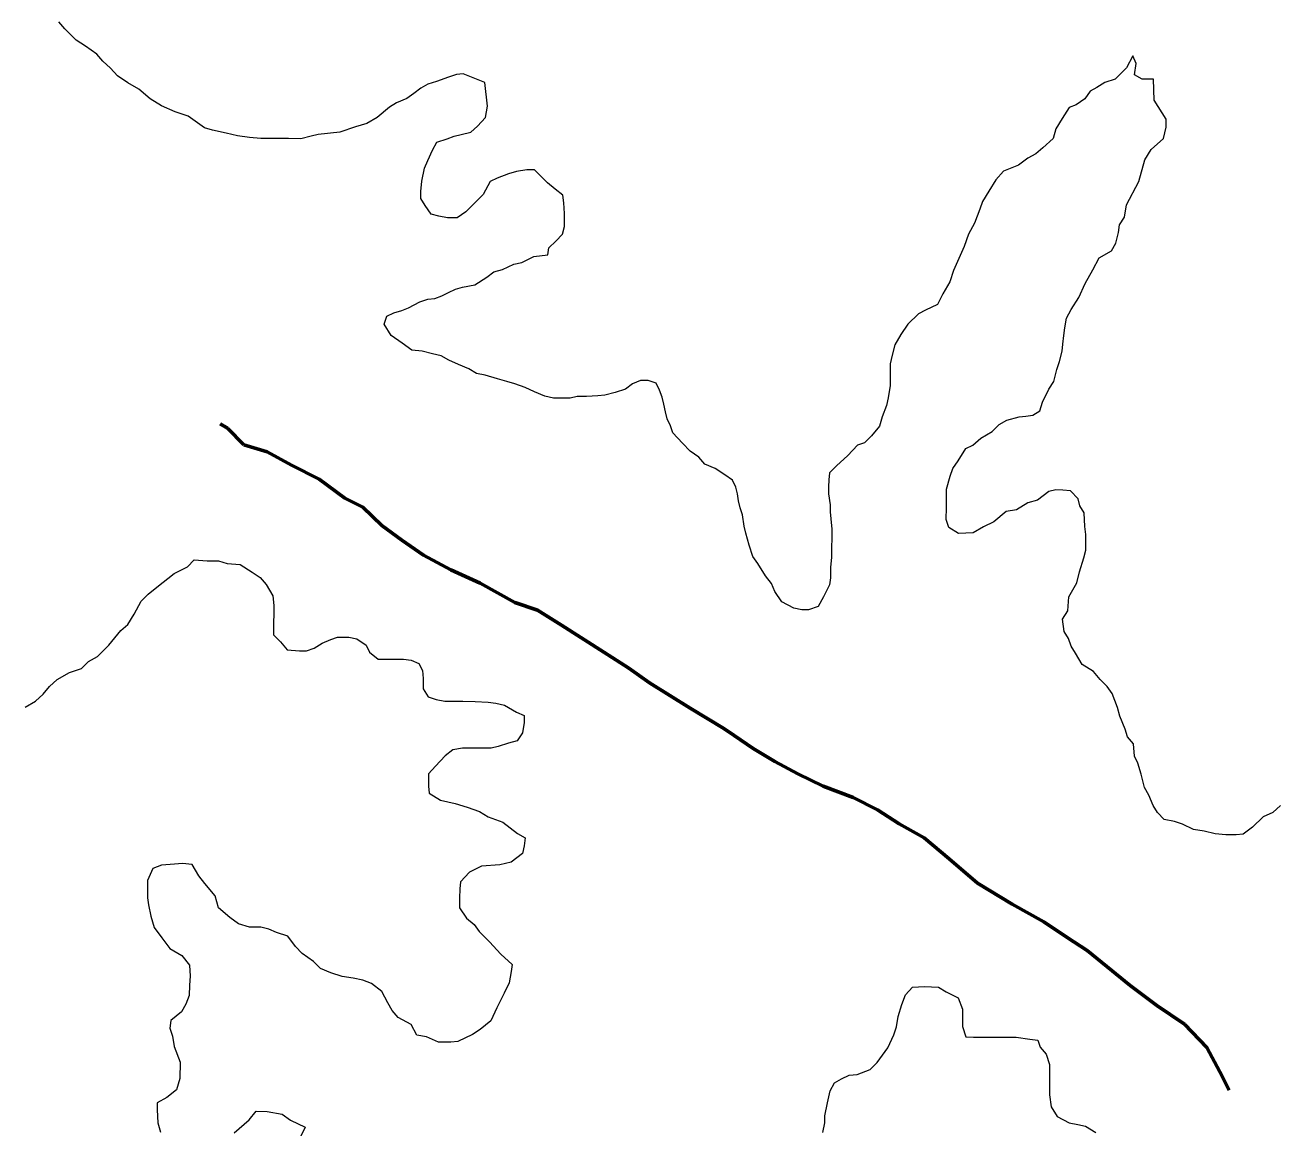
# Model space of a CAD drawing. Extents: x -1643653 to 4543381, y 1624270 to 13878484.
# Drawn here: x 624271 to 627885, y 8940221 to 8943403 of the extents above; entities that cross this region are included whole.
import ezdxf

# ---------------------------------------------------------------- set-up
doc = ezdxf.new("R2010")
doc.units = 0
doc.header["$LTSCALE"] = 200
doc.linetypes.add('LONG_DASH_SHORT_DASH', pattern=[9.9, 6, -1.2, 1.5, -1.2])
for name, color, linetype, lineweight in [('1', 7, 'Continuous', 13), ('25', 7, 'Continuous', 13), ('7', 7, 'LONG_DASH_SHORT_DASH', 60)]:
    doc.layers.add(name, color=color, linetype=linetype, lineweight=lineweight)

msp = doc.modelspace()

# ---------------------------------------------------------------- linework, layer by layer
at = {"layer": '1', "lineweight": 25}
msp.add_spline([(814781, 9009175.5), (814787.2, 9009173.4), (814796.9, 9009173.4), (814799.4, 9009172.4), (814805.1, 9009174.5), (814805.6, 9009176.5), (814811.7, 9009179.5), (814811.7, 9009179.5), (814801.5, 9009181), (814790.7, 9009181.5), (814784.1, 9009183.1), (814777.4, 9009185.1), (814778.4, 9009175.5)], degree=3, dxfattribs=at)
at = {"layer": '25'}
for points in [[(625597.2, 8943236.9), (625534.8, 8943262.3), (625514.8, 8943260), (625492.2, 8943252.6), (625457.1, 8943240.3), (625432.1, 8943233), (625412, 8943220.6), (625391.8, 8943205.7), (625371.7, 8943190.8), (625341.6, 8943178.5), (625321.5, 8943166.1), (625286.3, 8943136.3), (625256.1, 8943119), (625223.5, 8943109.2), (625178.4, 8943094.4), (625115.8, 8943087.3), (625095.8, 8943082.5), (625065.7, 8943075.2), (625030.7, 8943075.4), (625000.7, 8943075.6), (624970.7, 8943075.8), (624950.7, 8943075.9), (624918.2, 8943078.6), (624883.2, 8943083.9), (624850.7, 8943091.6), (624810.8, 8943099.4), (624788.3, 8943107), (624741.1, 8943139.9), (624703.6, 8943152.7), (624663.8, 8943170.4), (624631.4, 8943190.7), (624599.1, 8943218.4), (624566.7, 8943236.2), (624536.8, 8943256.4), (624517, 8943279.1), (624494.7, 8943299.2), (624477.3, 8943319.4), (624445, 8943342.1), (624417.6, 8943359.8), (624385.3, 8943392.6), (624368, 8943412.7)], [(627527.6, 8943186.6), (627525.6, 8943246.7), (627493.1, 8943246.9), (627470.7, 8943259.5), (627475.9, 8943292), (627466.1, 8943314.6), (627448.3, 8943279.7), (627415.6, 8943247.4), (627385.5, 8943237.6), (627362.8, 8943222.7), (627342.8, 8943212.8), (627327.6, 8943190.4), (627302.4, 8943173), (627282.4, 8943165.6), (627262.1, 8943133.2), (627244.4, 8943103.3), (627236.7, 8943075.8), (627206.4, 8943048.5), (627186.3, 8943031.1), (627163.7, 8943018.7), (627136, 8942998.9), (627093.4, 8942981.6), (627070.7, 8942956.7), (627050.4, 8942924.3), (627032.7, 8942894.4), (627025, 8942871.9), (627009.7, 8942832), (626992, 8942799.6), (626979.2, 8942764.6), (626963.9, 8942729.6), (626948.6, 8942694.7), (626938.4, 8942662.2), (626918.1, 8942627.3), (626902.9, 8942597.3), (626867.7, 8942580.1), (626847.7, 8942570.2), (626817.4, 8942540.3), (626797.2, 8942510.4), (626779.4, 8942480.5), (626771.7, 8942450.5), (626766.5, 8942425.5), (626766.3, 8942395.5), (626766, 8942362.9), (626760.8, 8942327.9), (626755.6, 8942305.4), (626742.8, 8942272.9), (626735.1, 8942245.5), (626712.4, 8942218.1), (626692.2, 8942198.2), (626672.2, 8942190.8), (626644.5, 8942160.9), (626611.7, 8942131.1), (626591.6, 8942111.2), (626588.9, 8942091.2), (626588.7, 8942071.2), (626588.6, 8942051.2), (626593.3, 8942018.6), (626593.2, 8941998.6), (626595.5, 8941978.5), (626597.8, 8941948.4), (626597.6, 8941925.9), (626597.4, 8941893.4), (626597.2, 8941868.3), (626594.5, 8941838.3), (626594.2, 8941808.3), (626591.6, 8941788.3), (626573.8, 8941753.3), (626558.6, 8941725.9), (626531, 8941716.1), (626511, 8941716.2), (626488.5, 8941721.3), (626453.7, 8941739.1), (626433.9, 8941769.3), (626424, 8941791.9), (626406.7, 8941814.5), (626384.5, 8941849.7), (626369.6, 8941869.8), (626359.9, 8941902.5), (626350.1, 8941937.6), (626345.3, 8941957.6), (626340.5, 8941990.2), (626333.2, 8942010.3), (626328.3, 8942030.3), (626326, 8942050.4), (626321.1, 8942070.4), (626311.3, 8942090.6), (626288.9, 8942105.7), (626261.5, 8942123.4), (626231.6, 8942136.1), (626214.2, 8942156.3), (626189.3, 8942174), (626167, 8942196.7), (626139.7, 8942226.9), (626132.4, 8942246.9), (626122.5, 8942267), (626117.7, 8942287.1), (626112.8, 8942309.7), (626108, 8942329.7), (626100.6, 8942349.8), (626090.8, 8942369.9), (626068.3, 8942377.6)], [(626068.3, 8942377.6), (626045.8, 8942377.7), (626023.2, 8942367.8), (626003.1, 8942352.9), (625973, 8942343.1), (625943, 8942335.8), (625922.9, 8942333.4), (625890.4, 8942331.2), (625862.9, 8942331.3), (625842.8, 8942326.5), (625815.3, 8942326.7), (625795.3, 8942326.8), (625770.4, 8942332), (625740.5, 8942344.7), (625713, 8942357.4), (625683.1, 8942367.6), (625660.6, 8942375.2), (625633.2, 8942382.9), (625598.2, 8942393.2), (625573.3, 8942398.3), (625550.9, 8942411), (625521, 8942423.7), (625493.5, 8942436.4), (625471.1, 8942449.1), (625446.2, 8942454.3), (625416.2, 8942462), (625386.2, 8942464.7), (625358.8, 8942484.9), (625326.5, 8942507.6), (625306.7, 8942540.3), (625314.4, 8942562.8), (625334.5, 8942572.7), (625357.1, 8942580), (625377.1, 8942587.4), (625409.8, 8942604.7), (625432.3, 8942612.1), (625452.4, 8942614.5), (625472.4, 8942621.8), (625492.5, 8942631.7), (625512.6, 8942641.6), (625532.7, 8942646.5), (625567.7, 8942653.8), (625602.9, 8942676.1), (625623, 8942690.9), (625648.1, 8942698.3), (625680.7, 8942713.1), (625703.3, 8942717.9), (625738.4, 8942735.2), (625778.5, 8942740), (625781.1, 8942760), (625801.3, 8942779.9), (625821.4, 8942799.8), (625826.6, 8942822.3), (625826.9, 8942859.8), (625824.6, 8942889.9), (625822.3, 8942912.4), (625799.9, 8942930.1), (625777.6, 8942947.8), (625740.3, 8942985.6), (625717.8, 8942985.7), (625687.8, 8942980.9), (625665.2, 8942973.6), (625632.6, 8942961.2), (625612.5, 8942951.4), (625592.2, 8942914), (625564.5, 8942886.6), (625541.8, 8942864.2), (625516.7, 8942846.9), (625489.2, 8942847.1), (625464.2, 8942852.2), (625441.7, 8942857.4), (625424.4, 8942882.5), (625412, 8942902.6), (625412.2, 8942922.7), (625414.9, 8942952.7), (625422.7, 8942990.2), (625432.9, 8943012.7), (625445.6, 8943042.6), (625458.3, 8943065.1), (625488.4, 8943074.9), (625508.5, 8943082.2), (625528.5, 8943087.1), (625556.1, 8943094.4), (625576.2, 8943111.8), (625598.9, 8943136.7), (625604.2, 8943169.2), (625597.2, 8943236.9)], [(627158, 8942275.2), (627178.1, 8942277.6), (627198.2, 8942290), (627205.9, 8942314.9), (627223.7, 8942352.4), (627238.8, 8942374.8), (627246.6, 8942409.8), (627254.3, 8942432.3), (627262, 8942462.3), (627264.7, 8942482.3), (627267.3, 8942507.3), (627270, 8942529.8), (627275.2, 8942557.3), (627287.9, 8942582.3), (627310.7, 8942617.2), (627328.5, 8942657.1), (627351.3, 8942697), (627369.1, 8942732), (627404.3, 8942751.8), (627417, 8942774.2), (627424.7, 8942804.2), (627427.4, 8942826.7), (627442.5, 8942849.1), (627447.8, 8942884.2), (627483.3, 8942951.5), (627501.3, 8943014), (627519.1, 8943043.9), (627554.3, 8943076.2), (627562.1, 8943108.7), (627562.2, 8943131.2), (627527.6, 8943186.6)], [(627892.3, 8941151.3), (627869.7, 8941131.4), (627842.1, 8941119.1), (627811.8, 8941089.2), (627784.2, 8941069.4), (627764.1, 8941067), (627734.1, 8941067.2), (627704.1, 8941069.9), (627671.7, 8941077.6), (627641.7, 8941082.8), (627609.3, 8941098.1), (627586.8, 8941105.7), (627556.9, 8941110.9), (627537, 8941131.1), (627524.7, 8941151.2), (627512.4, 8941181.3), (627500.1, 8941203.9), (627490.3, 8941241.6), (627480.6, 8941274.2), (627470.7, 8941294.3), (627468.5, 8941329.3), (627451.1, 8941349.5), (627443.8, 8941372.1), (627429.1, 8941409.7), (627421.8, 8941434.8), (627407.1, 8941474.9), (627392.2, 8941495.1), (627372.4, 8941515.2), (627352.5, 8941537.9), (627320.2, 8941558.1), (627300.4, 8941590.8), (627288.1, 8941610.9), (627280.7, 8941633.5), (627268.4, 8941653.6), (627263.6, 8941688.7), (627278.8, 8941713.6), (627281.6, 8941753.7), (627304.5, 8941793.6), (627312.2, 8941826.1), (627325, 8941866), (627330.2, 8941888.5), (627330.5, 8941933.6), (627328.2, 8941956.1), (627326, 8941996.2), (627313.6, 8942016.3), (627308.8, 8942036.4), (627286.5, 8942059.1), (627264, 8942061.7), (627244, 8942061.8), (627223.9, 8942057), (627191.2, 8942032.2), (627163.6, 8942024.8), (627131, 8942005), (627100.9, 8942000.2), (627065.7, 8941970.4), (627035.6, 8941955.6), (627005.4, 8941938.2), (626962.9, 8941936), (626935.5, 8941953.7), (626928.2, 8941976.3), (626928.4, 8942011.4), (626928.7, 8942043.9), (626928.8, 8942063.9), (626939.1, 8942101.4), (626946.8, 8942123.9), (626962, 8942146.3), (626984.8, 8942181.2), (627004.8, 8942191.1), (627027.5, 8942211), (627060.2, 8942230.8), (627080.3, 8942250.7), (627102.9, 8942263.1), (627138, 8942272.8), (627158, 8942275.2)], [(624270.4, 8941435.6), (624300.5, 8941452.9), (624323.2, 8941472.8), (624340.9, 8941495.2), (624363.5, 8941515.1), (624398.7, 8941534.9), (624433.8, 8941547.2), (624454, 8941567.1), (624479.1, 8941581.9), (624511.8, 8941614.3), (624547.2, 8941656.6), (624567.3, 8941674), (624585.1, 8941703.9), (624605.4, 8941741.3), (624625.5, 8941761.2), (624650.7, 8941781.1), (624701, 8941820.8), (624738.7, 8941840.6), (624758.8, 8941860.5), (624796.3, 8941857.7), (624828.8, 8941857.5), (624853.8, 8941849.8), (624891.3, 8941847.1), (624926.1, 8941824.3), (624948.5, 8941809.2), (624965.9, 8941789), (624985.6, 8941756.3), (624987.9, 8941728.8), (624987.8, 8941706.2), (624987.5, 8941676.2), (624987.3, 8941643.7), (625007.1, 8941623.5), (625027, 8941600.8), (625062, 8941598.1), (625082, 8941598), (625104.5, 8941605.3), (625127.2, 8941620.2), (625152.2, 8941630.1), (625172.3, 8941637.4), (625204.8, 8941637.2), (625227.3, 8941632.1), (625254.7, 8941614.3), (625264.5, 8941594.3), (625289.4, 8941574.1), (625311.9, 8941573.9), (625341.9, 8941573.7), (625361.9, 8941573.6), (625384.4, 8941570.9), (625406.8, 8941560.8), (625416.7, 8941540.7), (625419, 8941518.1), (625418.8, 8941488.1), (625433.6, 8941465.5), (625456.1, 8941457.8), (625481.1, 8941452.6), (625501.1, 8941452.5), (625533.6, 8941452.3), (625568.6, 8941452.1), (625606.1, 8941449.3), (625628.6, 8941446.6), (625653.5, 8941441.5), (625688.4, 8941421.2), (625710.8, 8941411.1), (625710.7, 8941391), (625705.5, 8941361), (625690.3, 8941338.6), (625665.2, 8941331.2), (625635.1, 8941321.4), (625615.1, 8941316.6), (625587.6, 8941316.7), (625555.1, 8941316.9), (625532.5, 8941317.1), (625505, 8941312.3), (625482.3, 8941294.9), (625454.6, 8941265), (625434.4, 8941242.6), (625434.2, 8941207.6), (625436.5, 8941187.6), (625468.9, 8941167.3), (625511.3, 8941157), (625546.2, 8941146.8), (625581.2, 8941134), (625606.1, 8941118.8), (625648.5, 8941103.5), (625690.7, 8941070.7), (625713.2, 8941058), (625710.5, 8941035.5), (625705.3, 8941013), (625672.6, 8940988.2), (625640, 8940980.9), (625587.5, 8940976.2), (625552.3, 8940959), (625527.1, 8940931.6), (625524.5, 8940911.6), (625524.2, 8940884)], [(625524.2, 8940884), (625524, 8940856.5), (625543.8, 8940826.3), (625566.2, 8940808.7), (625581, 8940788.5), (625610.8, 8940758.3), (625643.1, 8940723), (625675.3, 8940692.8), (625672.7, 8940672.8), (625667.5, 8940640.2), (625652.2, 8940610.3), (625631.9, 8940567.9), (625614.1, 8940530.4), (625583.9, 8940505.6), (625561.3, 8940490.7), (625518.6, 8940471), (625498.6, 8940468.6), (625463.6, 8940468.9), (625428.7, 8940484.1), (625401.2, 8940489.3), (625383.9, 8940519.5), (625346.6, 8940539.7), (625329.2, 8940559.9), (625316.9, 8940582.5), (625299.6, 8940615.1), (625269.8, 8940637.9), (625244.8, 8940648.1), (625217.3, 8940653.2), (625184.9, 8940658.5), (625152.4, 8940668.7), (625122.5, 8940681.4), (625102.7, 8940701.6), (625070.3, 8940724.3), (625050.5, 8940744.5), (625028.2, 8940774.7), (624995.8, 8940784.9), (624973.3, 8940795.1), (624950.8, 8940800.2), (624918.3, 8940800.4), (624885.9, 8940810.7), (624861, 8940828.3), (624828.7, 8940856.1), (624819, 8940891.2), (624789.2, 8940926.5), (624771.9, 8940949.1), (624752.2, 8940981.8), (624724.7, 8940984.5), (624702.1, 8940982.1), (624664.6, 8940979.9), (624639.5, 8940970), (624624.2, 8940935.1), (624624, 8940907.5), (624623.8, 8940885), (624626.2, 8940864.9), (624633.5, 8940832.3), (624643.2, 8940799.7), (624665.5, 8940769.6), (624687.8, 8940739.4), (624722.6, 8940719.1), (624744.9, 8940691.4), (624747.2, 8940658.9), (624744.5, 8940633.8), (624744.3, 8940603.8), (624734.1, 8940578.8), (624721.4, 8940556.4), (624691.2, 8940531.6), (624688.5, 8940509), (624695.8, 8940486.5), (624700.6, 8940456.4), (624717.8, 8940411.2), (624717.4, 8940363.6), (624707.2, 8940331.2), (624679.5, 8940308.8), (624651.9, 8940294), (624651.7, 8940273.9), (624653.9, 8940236.4), (624661.2, 8940208.8)], [(626572.1, 8940208.7), (626577.3, 8940236.2), (626577.4, 8940256.2), (626585.2, 8940293.7), (626593, 8940328.7), (626605.7, 8940351.1), (626625.8, 8940363.5), (626648.3, 8940373.4), (626670.9, 8940375.8), (626708.5, 8940390.5), (626728.7, 8940410.4), (626759, 8940452.8), (626776.8, 8940490.2), (626784.5, 8940512.7), (626789.7, 8940542.7), (626800, 8940577.7), (626810.2, 8940605.2), (626830.4, 8940627.6), (626865.4, 8940629.8), (626905.4, 8940627.1), (626927.8, 8940614.4), (626962.7, 8940596.6), (626975, 8940564), (626974.8, 8940541.5), (626974.6, 8940513.9), (626984.3, 8940483.8), (627006.8, 8940483.7), (627031.9, 8940483.5), (627054.4, 8940483.4), (627094.4, 8940483.1), (627129.4, 8940482.9), (627169.4, 8940477.6), (627191.9, 8940474.9), (627199.2, 8940454.9), (627216.6, 8940434.7), (627226.3, 8940404.6), (627226.1, 8940369.6), (627225.8, 8940339.5), (627225.7, 8940317), (627230.4, 8940281.9), (627247.7, 8940254.3), (627282.6, 8940236.5), (627307.6, 8940231.3), (627330, 8940226.2), (627359.9, 8940208.5)], [(624873.8, 8940207.4), (624916.6, 8940244.7), (624936.8, 8940269.6), (624969.3, 8940269.3), (625011.8, 8940261.6), (625036.7, 8940243.9), (625079, 8940223.6), (625063.8, 8940193.6)]]:
    msp.add_lwpolyline(points, dxfattribs=at)
at = {"layer": '7'}
for points in [[(624969, 8942171.8), (624901.6, 8942192.1), (624854.4, 8942239.9), (624833.8, 8942252.4)], [(627615.4, 8940521.2), (627535.8, 8940574.2), (627458.7, 8940632.1), (627391.5, 8940687.6), (627334.3, 8940732.9), (627277.1, 8940770.7), (627209.9, 8940816.1), (627117.7, 8940866.7), (627018.1, 8940927.2), (626936.1, 8940997.7), (626864, 8941058.2), (626791.8, 8941098.6), (626729.6, 8941139), (626659.8, 8941174.4), (626572.5, 8941207.4), (626500.2, 8941242.8), (626433, 8941278.2), (626370.7, 8941316), (626316, 8941353.9), (626286.1, 8941374.1), (626189, 8941432.1), (626072, 8941505.3), (626012.3, 8941548.2), (625940.1, 8941593.6), (625818.1, 8941671.8), (625748.4, 8941714.7), (625683.6, 8941737.6), (625583.9, 8941793.2), (625499.2, 8941831.1), (625419.5, 8941874.1), (625357.3, 8941917), (625300.1, 8941959.8), (625245.4, 8942012.7), (625193.1, 8942037.9), (625118.5, 8942093.4), (625038.7, 8942133.9), (624969, 8942171.8)], [(627744.5, 8940330.7), (627717, 8940383), (627680, 8940453.3), (627615.4, 8940521.2)]]:
    msp.add_lwpolyline(points, dxfattribs=at)

doc.saveas('drawing.dxf')
